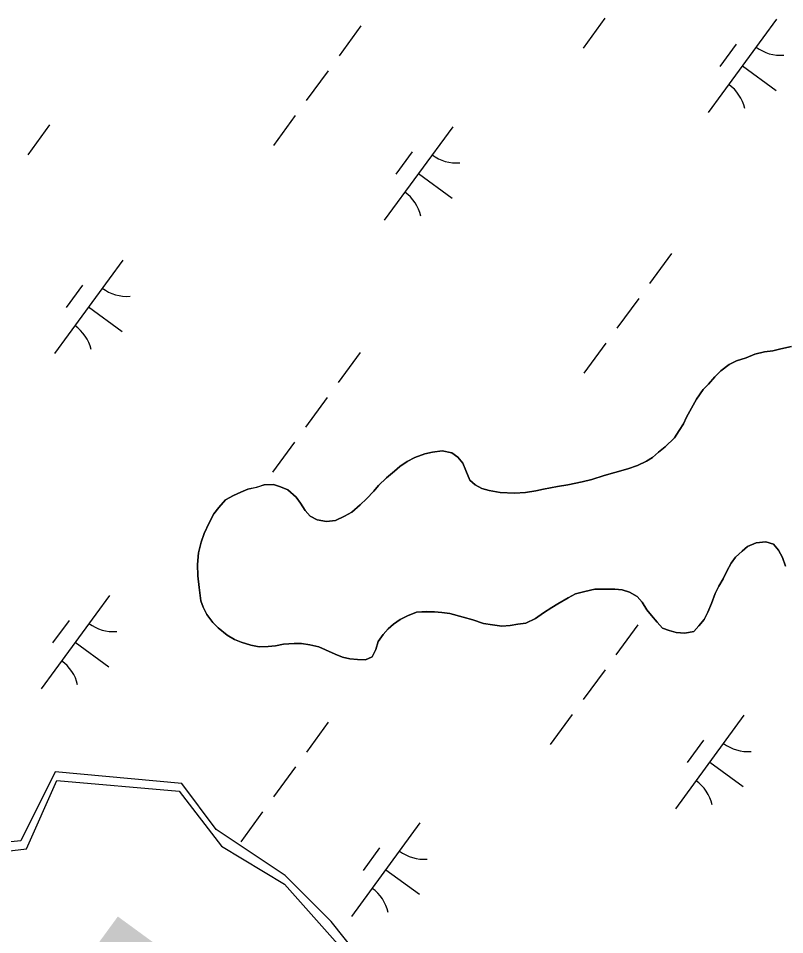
# Model space of a CAD drawing. Extents: x 3905714 to 3926767, y 183354 to 205755.
# Drawn here: x 3915146.6 to 3915477.7, y 196348.1 to 196743.9 of the extents above; entities that cross this region are included whole.
import ezdxf

# ---------------------------------------------------------------- set-up
doc = ezdxf.new("R2010")
doc.units = 0
for name, color, linetype in [('V-RIVR-IDEN', 7, 'Continuous'), ('V-TOPO-SHOR', 7, 'Continuous'), ('V-WETL-SWMP', 7, 'Continuous')]:
    doc.layers.add(name, color=color, linetype=linetype)

msp = doc.modelspace()

# ---------------------------------------------------------------- linework, layer by layer
at = {"layer": 'V-TOPO-SHOR'}
for points in [[(3915254.57, 196472.59), (3915250.66, 196472.35), (3915247, 196473.15), (3915242.83, 196474.48), (3915239.96, 196475.54), (3915236.84, 196477.39), (3915232.94, 196480.55), (3915230.6, 196482.91), (3915228.01, 196486.32), (3915226.47, 196489.47), (3915225.44, 196492.34), (3915224.69, 196498.1), (3915224.2, 196503.06), (3915223.96, 196508.02), (3915224.51, 196512.98), (3915225.58, 196517.68), (3915226.91, 196521.33), (3915229.03, 196526.02), (3915231.14, 196529.92), (3915233.25, 196532.52), (3915236.14, 196535.9), (3915239.54, 196537.71), (3915242.69, 196539.26), (3915245.83, 196540.54), (3915249.49, 196541.31), (3915252.89, 196542.33), (3915256.81, 196542.57), (3915259.94, 196541.5), (3915263.07, 196540.18), (3915266.7, 196537.02), (3915268.52, 196534.4), (3915270.59, 196531.26), (3915272.66, 196528.9), (3915275.79, 196527.31), (3915279.7, 196526.5), (3915283.62, 196527), (3915287.55, 196528.81), (3915290.69, 196530.62), (3915294.37, 196533.73), (3915297, 196536.33), (3915300.15, 196539.7), (3915302.25, 196542.04), (3915305.67, 196545.42), (3915309.08, 196548.27), (3915311.44, 196550.34), (3915314.59, 196552.42), (3915317.99, 196554.22), (3915322.18, 196555.77), (3915325.58, 196556.53), (3915329.76, 196557.03), (3915333.94, 196556.22), (3915336.54, 196554.38), (3915338.61, 196551.75), (3915339.9, 196548.61), (3915341.7, 196544.42), (3915344.04, 196542.32), (3915346.91, 196540.73), (3915350.03, 196539.93), (3915354.73, 196539.12), (3915361, 196538.82), (3915365.7, 196539.06), (3915370.15, 196539.81), (3915373.54, 196540.58), (3915379.56, 196541.59), (3915384, 196542.35), (3915390.28, 196543.62), (3915394.46, 196544.64), (3915399.7, 196546.43), (3915404.4, 196547.71), (3915409.9, 196549.25), (3915414.08, 196550.79), (3915418.02, 196552.59), (3915420.64, 196554.14), (3915423.26, 196556.48), (3915426.15, 196558.81), (3915430.09, 196562.71), (3915432.2, 196565.83), (3915434.04, 196568.69), (3915435.36, 196571.56), (3915437.48, 196575.46), (3915439.59, 196579.37), (3915442.48, 196583.53), (3915444.85, 196585.87), (3915447.48, 196588.99), (3915450.1, 196591.58), (3915453.78, 196594.43), (3915456.92, 196595.98), (3915461.11, 196597.26), (3915464.77, 196598.81), (3915468.96, 196599.83), (3915472.62, 196600.33), (3915476.02, 196601.1), (3915480.73, 196602.11)], [(3915478.08, 196507.32), (3915476.79, 196510.99), (3915474.99, 196514.13), (3915472.91, 196516.75), (3915469.52, 196517.82), (3915465.34, 196517.32), (3915461.68, 196515.77), (3915459.31, 196513.7), (3915456.43, 196511.1), (3915454.58, 196508.5), (3915452.73, 196505.12), (3915451.15, 196501.73), (3915449.3, 196498.61), (3915447.71, 196495.48), (3915446.12, 196491.05), (3915444.54, 196487.41), (3915442.95, 196484.28), (3915440.58, 196481.42), (3915438.48, 196479.08), (3915434.56, 196478.32), (3915430.9, 196478.61), (3915427.77, 196479.41), (3915424.91, 196480.47), (3915422.57, 196483.09), (3915420.23, 196485.98), (3915418.16, 196488.34), (3915416.09, 196491.75), (3915414.02, 196494.11), (3915410.63, 196495.96), (3915407.5, 196497.03), (3915404.37, 196497.3), (3915400.19, 196497.33), (3915395.75, 196497.36), (3915391.31, 196496.34), (3915387.38, 196495.31), (3915384.24, 196493.5), (3915379.78, 196490.92), (3915377.16, 196489.37), (3915373.49, 196487.04), (3915370.08, 196484.71), (3915365.89, 196482.64), (3915362.49, 196482.14), (3915359.1, 196481.64), (3915355.44, 196481.4), (3915351.52, 196481.94), (3915347.61, 196482.49), (3915342.92, 196484.08), (3915338.75, 196485.15), (3915333.01, 196486.75), (3915329.62, 196487.3), (3915326.48, 196487.57), (3915323.09, 196487.6), (3915318.65, 196487.36), (3915314.72, 196485.81), (3915311.58, 196484.27), (3915308.69, 196482.19), (3915306.33, 196480.12), (3915304.23, 196477.78), (3915302.12, 196474.66), (3915301.05, 196471.27), (3915299.47, 196468.15), (3915296.59, 196466.86), (3915293.19, 196466.88), (3915289.8, 196467.16), (3915286.67, 196467.96), (3915283.54, 196469.28), (3915279.38, 196471.14), (3915276.51, 196472.46), (3915272.6, 196473.27), (3915268.94, 196473.81), (3915265.81, 196473.83), (3915261.11, 196473.59), (3915257.71, 196472.83), (3915254.57, 196472.59)], [(3915122.07, 196381.8), (3915150.07, 196385.13), (3915163.21, 196414.7), (3915216.04, 196410.06), (3915234.45, 196386.35), (3915261.58, 196369.89), (3915296.1, 196330.96)]]:
    msp.add_lwpolyline(points, dxfattribs=at)
at = {"layer": 'V-WETL-SWMP'}
for p, q in [((3915400.05, 196743.89), (3915390.6, 196730.98)), ((3915474.24, 196743.56), (3915444.68, 196703.23)), ((3915294.64, 196740.6), (3915285.18, 196727.69)), ((3915456.78, 196732.8), (3915449.69, 196723.12)), ((3915280.46, 196721.24), (3915271, 196708.33)), ((3915459.46, 196723.4), (3915473.98, 196712.76)), ((3915266.27, 196701.88), (3915256.82, 196688.97)), ((3915160.11, 196697.84), (3915150.65, 196684.93)), ((3915334.28, 196697.05), (3915304.73, 196656.71)), ((3915316.83, 196686.28), (3915309.74, 196676.6)), ((3915319.51, 196676.88), (3915334.03, 196666.24)), ((3915428.82, 196642.29), (3915419.36, 196629.39)), ((3915191.74, 196639.43), (3915162.19, 196599.1)), ((3915174.29, 196628.67), (3915167.2, 196618.99)), ((3915414.64, 196622.93), (3915405.18, 196610.03)), ((3915176.97, 196619.27), (3915191.49, 196608.63)), ((3915400.45, 196603.57), (3915391, 196590.67)), ((3915476.02, 196601.09), (3915472.62, 196600.33)), ((3915480.73, 196602.11), (3915476.02, 196601.09)), ((3915294.29, 196599.53), (3915284.83, 196586.63)), ((3915461.11, 196597.26), (3915456.92, 196595.98)), ((3915464.77, 196598.81), (3915461.11, 196597.26)), ((3915468.96, 196599.83), (3915464.77, 196598.81)), ((3915472.62, 196600.33), (3915468.96, 196599.83)), ((3915453.78, 196594.43), (3915450.11, 196591.58)), ((3915456.92, 196595.98), (3915453.78, 196594.43)), ((3915450.11, 196591.58), (3915447.48, 196588.99)), ((3915444.85, 196585.87), (3915442.48, 196583.53)), ((3915447.48, 196588.99), (3915444.85, 196585.87)), ((3915442.48, 196583.53), (3915439.59, 196579.37)), ((3915280.11, 196580.17), (3915270.65, 196567.27)), ((3915439.59, 196579.37), (3915437.48, 196575.46)), ((3915437.48, 196575.46), (3915435.36, 196571.56)), ((3915435.36, 196571.56), (3915434.04, 196568.69)), ((3915432.2, 196565.83), (3915430.09, 196562.71)), ((3915434.04, 196568.69), (3915432.2, 196565.83)), ((3915430.09, 196562.71), (3915426.15, 196558.81)), ((3915265.92, 196560.81), (3915256.47, 196547.91)), ((3915426.15, 196558.81), (3915423.26, 196556.48)), ((3915317.99, 196554.22), (3915314.59, 196552.42)), ((3915322.18, 196555.77), (3915317.99, 196554.22)), ((3915325.58, 196556.53), (3915322.18, 196555.77)), ((3915329.76, 196557.03), (3915325.58, 196556.53)), ((3915333.94, 196556.22), (3915329.76, 196557.03)), ((3915336.54, 196554.38), (3915333.94, 196556.22)), ((3915338.61, 196551.75), (3915336.54, 196554.38)), ((3915420.64, 196554.14), (3915418.02, 196552.59)), ((3915423.26, 196556.48), (3915420.64, 196554.14)), ((3915311.44, 196550.34), (3915309.08, 196548.27)), ((3915314.59, 196552.42), (3915311.44, 196550.34)), ((3915339.9, 196548.61), (3915338.61, 196551.75)), ((3915414.09, 196550.79), (3915409.9, 196549.25)), ((3915418.02, 196552.59), (3915414.09, 196550.79)), ((3915309.08, 196548.27), (3915305.67, 196545.42)), ((3915341.7, 196544.42), (3915339.9, 196548.61)), ((3915399.7, 196546.43), (3915394.46, 196544.64)), ((3915404.41, 196547.71), (3915399.7, 196546.43)), ((3915409.9, 196549.25), (3915404.41, 196547.71)), ((3915252.89, 196542.33), (3915249.49, 196541.3)), ((3915256.81, 196542.57), (3915252.89, 196542.33)), ((3915259.94, 196541.51), (3915256.81, 196542.57)), ((3915302.25, 196542.04), (3915300.15, 196539.7)), ((3915305.67, 196545.42), (3915302.25, 196542.04)), ((3915344.04, 196542.32), (3915341.7, 196544.42)), ((3915346.91, 196540.73), (3915344.04, 196542.32)), ((3915379.56, 196541.59), (3915373.54, 196540.58)), ((3915384, 196542.35), (3915379.56, 196541.59)), ((3915390.28, 196543.61), (3915384, 196542.35)), ((3915394.46, 196544.64), (3915390.28, 196543.61)), ((3915239.54, 196537.71), (3915236.14, 196535.9)), ((3915242.69, 196539.26), (3915239.54, 196537.71)), ((3915245.83, 196540.54), (3915242.69, 196539.26)), ((3915249.49, 196541.3), (3915245.83, 196540.54)), ((3915263.06, 196540.18), (3915259.94, 196541.51)), ((3915266.7, 196537.02), (3915263.06, 196540.18)), ((3915300.15, 196539.7), (3915297, 196536.33)), ((3915350.04, 196539.93), (3915346.91, 196540.73)), ((3915354.73, 196539.12), (3915350.04, 196539.93)), ((3915361, 196538.82), (3915354.73, 196539.12)), ((3915365.7, 196539.06), (3915361, 196538.82)), ((3915370.15, 196539.81), (3915365.7, 196539.06)), ((3915373.54, 196540.58), (3915370.15, 196539.81)), ((3915236.14, 196535.9), (3915233.25, 196532.52)), ((3915268.52, 196534.4), (3915266.7, 196537.02)), ((3915270.59, 196531.26), (3915268.52, 196534.4)), ((3915294.37, 196533.73), (3915290.69, 196530.62)), ((3915297, 196536.33), (3915294.37, 196533.73)), ((3915231.14, 196529.92), (3915229.03, 196526.02)), ((3915233.25, 196532.52), (3915231.14, 196529.92)), ((3915272.66, 196528.89), (3915270.59, 196531.26)), ((3915290.69, 196530.62), (3915287.55, 196528.81)), ((3915229.03, 196526.02), (3915226.91, 196521.33)), ((3915275.79, 196527.31), (3915272.66, 196528.89)), ((3915279.7, 196526.5), (3915275.79, 196527.31)), ((3915283.62, 196527), (3915279.7, 196526.5)), ((3915287.55, 196528.81), (3915283.62, 196527)), ((3915226.91, 196521.33), (3915225.58, 196517.68)), ((3915465.34, 196517.32), (3915469.52, 196517.82)), ((3915469.52, 196517.82), (3915472.91, 196516.75)), ((3915225.58, 196517.68), (3915224.51, 196512.98)), ((3915459.31, 196513.7), (3915461.68, 196515.77)), ((3915461.68, 196515.77), (3915465.34, 196517.32)), ((3915472.91, 196516.75), (3915474.99, 196514.13)), ((3915474.99, 196514.13), (3915476.8, 196510.98)), ((3915224.51, 196512.98), (3915223.96, 196508.02)), ((3915454.58, 196508.5), (3915456.43, 196511.1)), ((3915456.43, 196511.1), (3915459.31, 196513.7)), ((3915476.8, 196510.98), (3915478.08, 196507.32)), ((3915223.96, 196508.02), (3915224.19, 196503.06)), ((3915452.73, 196505.12), (3915454.58, 196508.5)), ((3915224.19, 196503.06), (3915224.69, 196498.1)), ((3915451.15, 196501.73), (3915452.73, 196505.12)), ((3915224.69, 196498.1), (3915225.44, 196492.34)), ((3915447.71, 196495.48), (3915449.3, 196498.61)), ((3915449.3, 196498.61), (3915451.15, 196501.73)), ((3915185.97, 196494.61), (3915156.42, 196454.28)), ((3915384.24, 196493.5), (3915387.38, 196495.31)), ((3915387.38, 196495.31), (3915391.31, 196496.34)), ((3915391.31, 196496.34), (3915395.75, 196497.36)), ((3915395.75, 196497.36), (3915400.19, 196497.33)), ((3915400.19, 196497.33), (3915404.37, 196497.3)), ((3915404.37, 196497.3), (3915407.5, 196497.02)), ((3915407.5, 196497.02), (3915410.63, 196495.96)), ((3915410.63, 196495.96), (3915414.02, 196494.11)), ((3915414.02, 196494.11), (3915416.09, 196491.75)), ((3915446.12, 196491.05), (3915447.71, 196495.48)), ((3915225.44, 196492.34), (3915226.46, 196489.47)), ((3915377.16, 196489.37), (3915379.78, 196490.92)), ((3915379.78, 196490.92), (3915384.24, 196493.5)), ((3915416.09, 196491.75), (3915418.16, 196488.34)), ((3915444.53, 196487.41), (3915446.12, 196491.05)), ((3915226.46, 196489.47), (3915228.01, 196486.32)), ((3915228.01, 196486.32), (3915230.6, 196482.91)), ((3915314.72, 196485.81), (3915318.65, 196487.36)), ((3915318.65, 196487.36), (3915323.09, 196487.59)), ((3915323.09, 196487.59), (3915326.48, 196487.57)), ((3915326.48, 196487.57), (3915329.62, 196487.29)), ((3915329.62, 196487.29), (3915333.01, 196486.75)), ((3915333.01, 196486.75), (3915338.75, 196485.15)), ((3915370.08, 196484.71), (3915373.49, 196487.04)), ((3915373.49, 196487.04), (3915377.16, 196489.37)), ((3915418.16, 196488.34), (3915420.24, 196485.98)), ((3915442.95, 196484.28), (3915444.53, 196487.41)), ((3915168.51, 196483.84), (3915161.42, 196474.16)), ((3915230.6, 196482.91), (3915232.94, 196480.55)), ((3915306.33, 196480.12), (3915308.69, 196482.19)), ((3915308.69, 196482.19), (3915311.58, 196484.27)), ((3915311.58, 196484.27), (3915314.72, 196485.81)), ((3915338.75, 196485.15), (3915342.92, 196484.08)), ((3915342.92, 196484.08), (3915347.61, 196482.49)), ((3915347.61, 196482.49), (3915351.52, 196481.94)), ((3915359.1, 196481.64), (3915362.49, 196482.14)), ((3915362.49, 196482.14), (3915365.89, 196482.64)), ((3915365.89, 196482.64), (3915370.08, 196484.71)), ((3915420.24, 196485.98), (3915422.57, 196483.09)), ((3915422.57, 196483.09), (3915424.91, 196480.47)), ((3915440.58, 196481.42), (3915442.95, 196484.28)), ((3915232.94, 196480.55), (3915236.84, 196477.39)), ((3915304.23, 196477.78), (3915306.33, 196480.12)), ((3915351.52, 196481.94), (3915355.44, 196481.4)), ((3915355.44, 196481.4), (3915359.1, 196481.64)), ((3915414.28, 196481.87), (3915404.83, 196468.96)), ((3915424.91, 196480.47), (3915427.77, 196479.41)), ((3915427.77, 196479.41), (3915430.9, 196478.61)), ((3915430.9, 196478.61), (3915434.56, 196478.32)), ((3915434.56, 196478.32), (3915438.48, 196479.08)), ((3915438.48, 196479.08), (3915440.58, 196481.42)), ((3915171.19, 196474.44), (3915185.71, 196463.81)), ((3915236.84, 196477.39), (3915239.96, 196475.54)), ((3915239.96, 196475.54), (3915242.83, 196474.48)), ((3915242.83, 196474.48), (3915247, 196473.15)), ((3915301.05, 196471.27), (3915302.12, 196474.66)), ((3915302.12, 196474.66), (3915304.23, 196477.78)), ((3915247, 196473.15), (3915250.65, 196472.35)), ((3915250.65, 196472.35), (3915254.57, 196472.59)), ((3915254.57, 196472.59), (3915257.71, 196472.83)), ((3915257.71, 196472.83), (3915261.11, 196473.59)), ((3915261.11, 196473.59), (3915265.81, 196473.83)), ((3915265.81, 196473.83), (3915268.94, 196473.81)), ((3915268.94, 196473.81), (3915272.6, 196473.26)), ((3915272.6, 196473.26), (3915276.51, 196472.46)), ((3915276.51, 196472.46), (3915279.38, 196471.14)), ((3915279.38, 196471.14), (3915283.54, 196469.28)), ((3915299.47, 196468.15), (3915301.05, 196471.27)), ((3915283.54, 196469.28), (3915286.67, 196467.96)), ((3915286.67, 196467.96), (3915289.8, 196467.16)), ((3915289.8, 196467.16), (3915293.19, 196466.88)), ((3915293.19, 196466.88), (3915296.59, 196466.86)), ((3915296.59, 196466.86), (3915299.47, 196468.15)), ((3915400.1, 196462.51), (3915390.64, 196449.6)), ((3915385.92, 196443.15), (3915376.46, 196430.24)), ((3915460.1, 196442.82), (3915430.55, 196402.49)), ((3915280.5, 196439.86), (3915271.05, 196426.95)), ((3915442.65, 196432.05), (3915435.56, 196422.37)), ((3915266.32, 196420.5), (3915256.86, 196407.59)), ((3915445.32, 196422.65), (3915459.84, 196412.02)), ((3915162.53, 196418.41), (3915147.62, 196388.58)), ((3915217.19, 196413.44), (3915162.53, 196418.41)), ((3915232.1, 196393.55), (3915217.19, 196413.44)), ((3915252.14, 196401.14), (3915242.68, 196388.23)), ((3915320.15, 196396.31), (3915290.6, 196355.97)), ((3915261.92, 196373.66), (3915232.1, 196393.55)), ((3915147.62, 196388.58), (3915097.92, 196383.6)), ((3915302.69, 196385.54), (3915295.6, 196375.86)), ((3915305.37, 196376.14), (3915319.89, 196365.5)), ((3915281.8, 196353.77), (3915261.92, 196373.66)), ((3915301.68, 196328.91), (3915281.8, 196353.77))]:
    msp.add_line(p, q, dxfattribs=at)
for centre, start, end in [((3915475.98, 196745.54), 233, 274.5436), ((3915443.33, 196700.97), 13, 54.5436), ((3915336.02, 196699.02), 233, 274.5436), ((3915303.37, 196654.46), 13, 54.5436), ((3915193.48, 196641.41), 233, 274.5436), ((3915160.83, 196596.84), 13, 54.5436), ((3915187.71, 196496.59), 233, 274.5436), ((3915155.06, 196452.02), 13, 54.5436), ((3915461.84, 196444.79), 233, 274.5436), ((3915429.19, 196400.23), 13, 54.5436), ((3915321.89, 196398.28), 233, 274.5436), ((3915289.24, 196353.72), 13, 54.5436)]:
    msp.add_arc(centre, 17.62, start, end, dxfattribs=at)

# ---------------------------------------------------------------- texts
at = {"layer": 'V-RIVR-IDEN'}
msp.add_text('E', height=100, rotation=233.8714, dxfattribs=at).set_placement((3915196.06, 196364.77))

doc.saveas('drawing.dxf')
